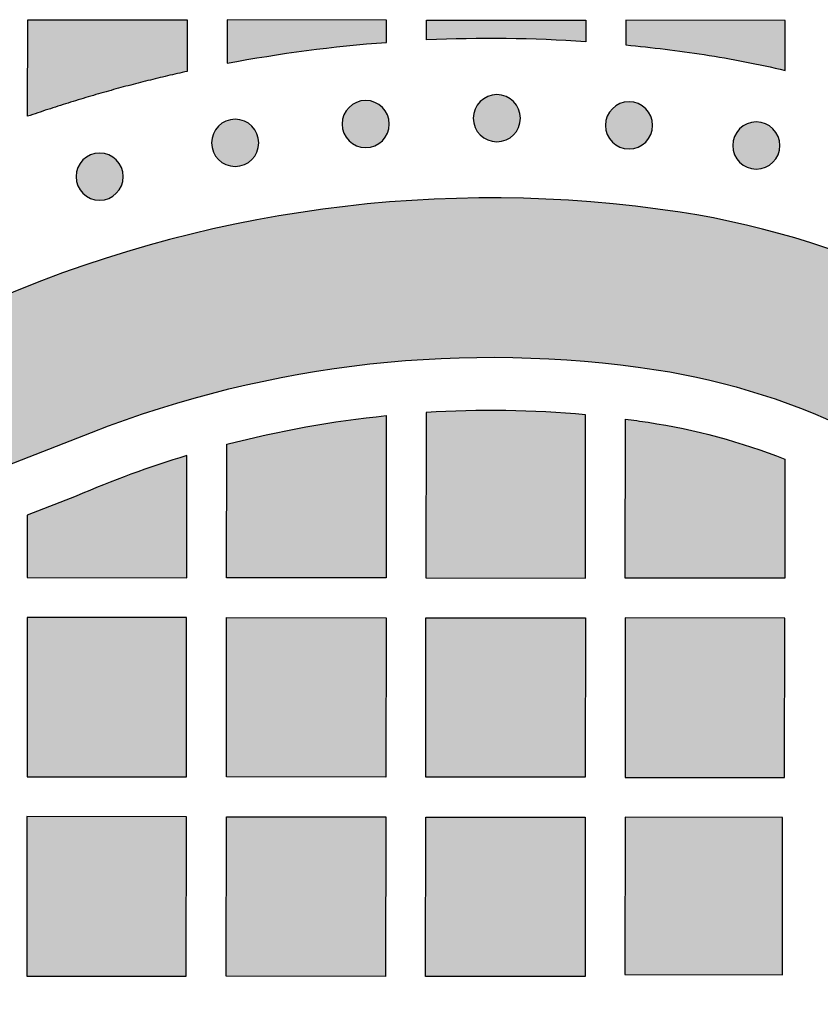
# Model space of a CAD drawing. Header units: millimetres. Extents: x -3873 to -97, y 912 to 4165.
# Tile 539 of 656: x -1579 to -1519, y 3028 to 3102. Entities that reach past the tile are written whole.
import ezdxf

# ---------------------------------------------------------------- set-up
doc = ezdxf.new("R2010")
doc.units = ezdxf.units.MM
doc.layers.add('pattern', color=7, linetype='Continuous', true_color=0x000000)

msp = doc.modelspace()

# ---------------------------------------------------------------- hatches: boundary and pattern name
at = {"layer": 'pattern'}
for points in [[(-1578.263, 3094.75), (-1578.256, 3102.022), (-1566.256, 3102.011), (-1566.26, 3098.129), (-1569.261, 3097.424), (-1572.265, 3096.626), (-1575.267, 3095.734)], [(-1563.259, 3098.742), (-1560.278, 3099.263), (-1557.281, 3099.7), (-1554.273, 3100.051), (-1551.258, 3100.316), (-1551.257, 3101.997), (-1563.256, 3102.008)], [(-1536.258, 3100.365), (-1539.255, 3100.524), (-1542.256, 3100.599), (-1545.258, 3100.589), (-1548.258, 3100.495), (-1548.256, 3101.994), (-1536.256, 3101.982)], [(-1521.26, 3098.203), (-1521.257, 3101.968), (-1533.256, 3101.979), (-1533.258, 3100.121), (-1530.302, 3099.796), (-1527.357, 3099.39), (-1525.824, 3099.14), (-1524.296, 3098.859), (-1522.775, 3098.547)], [(-1554.08, 3095.42), (-1554.051, 3095.447), (-1554.022, 3095.475), (-1553.992, 3095.501), (-1553.962, 3095.527), (-1553.93, 3095.553), (-1553.898, 3095.578), (-1553.864, 3095.603), (-1553.83, 3095.627), (-1553.795, 3095.65), (-1553.759, 3095.673), (-1553.723, 3095.695), (-1553.686, 3095.716), (-1553.648, 3095.737), (-1553.609, 3095.756), (-1553.569, 3095.775), (-1553.529, 3095.793), (-1553.488, 3095.81), (-1553.447, 3095.826), (-1553.405, 3095.841), (-1553.363, 3095.855), (-1553.32, 3095.868), (-1553.276, 3095.88), (-1553.232, 3095.891), (-1553.188, 3095.901), (-1553.143, 3095.91), (-1553.098, 3095.917), (-1553.053, 3095.924), (-1553.008, 3095.929), (-1552.962, 3095.933), (-1552.916, 3095.936), (-1552.87, 3095.938), (-1552.824, 3095.938), (-1552.778, 3095.938), (-1552.733, 3095.936), (-1552.687, 3095.933), (-1552.641, 3095.929), (-1552.596, 3095.923), (-1552.55, 3095.917), (-1552.506, 3095.909), (-1552.461, 3095.9), (-1552.417, 3095.89), (-1552.373, 3095.879), (-1552.329, 3095.867), (-1552.286, 3095.854), (-1552.244, 3095.84), (-1552.202, 3095.825), (-1552.161, 3095.809), (-1552.12, 3095.792), (-1552.08, 3095.774), (-1552.04, 3095.755), (-1552.002, 3095.735), (-1551.964, 3095.715), (-1551.926, 3095.693), (-1551.89, 3095.671), (-1551.854, 3095.649), (-1551.819, 3095.625), (-1551.785, 3095.601), (-1551.752, 3095.576), (-1551.72, 3095.551), (-1551.688, 3095.525), (-1551.657, 3095.499), (-1551.627, 3095.472), (-1551.598, 3095.445), (-1551.57, 3095.417), (-1551.543, 3095.389), (-1551.516, 3095.36), (-1551.489, 3095.33), (-1551.463, 3095.3), (-1551.437, 3095.268), (-1551.412, 3095.235), (-1551.387, 3095.202), (-1551.363, 3095.168), (-1551.34, 3095.133), (-1551.317, 3095.097), (-1551.295, 3095.061), (-1551.274, 3095.024), (-1551.253, 3094.986), (-1551.234, 3094.947), (-1551.215, 3094.907), (-1551.197, 3094.867), (-1551.18, 3094.826), (-1551.164, 3094.785), (-1551.149, 3094.743), (-1551.135, 3094.701), (-1551.122, 3094.658), (-1551.11, 3094.614), (-1551.099, 3094.57), (-1551.089, 3094.526), (-1551.08, 3094.481), (-1551.073, 3094.436), (-1551.066, 3094.391), (-1551.061, 3094.346), (-1551.057, 3094.3), (-1551.054, 3094.254), (-1551.052, 3094.208), (-1551.052, 3094.162), (-1551.052, 3094.116), (-1551.054, 3094.071), (-1551.057, 3094.025), (-1551.061, 3093.979), (-1551.067, 3093.934), (-1551.073, 3093.888), (-1551.081, 3093.843), (-1551.09, 3093.799), (-1551.1, 3093.755), (-1551.111, 3093.711), (-1551.123, 3093.667), (-1551.136, 3093.624), (-1551.15, 3093.582), (-1551.165, 3093.54), (-1551.181, 3093.499), (-1551.198, 3093.458), (-1551.216, 3093.418), (-1551.235, 3093.378), (-1551.255, 3093.34), (-1551.276, 3093.302), (-1551.297, 3093.264), (-1551.319, 3093.228), (-1551.342, 3093.192), (-1551.365, 3093.157), (-1551.389, 3093.123), (-1551.414, 3093.09), (-1551.439, 3093.058), (-1551.465, 3093.026), (-1551.491, 3092.995), (-1551.518, 3092.965), (-1551.545, 3092.936), (-1551.573, 3092.908), (-1551.601, 3092.881), (-1551.63, 3092.854), (-1551.66, 3092.827), (-1551.691, 3092.801), (-1551.722, 3092.775), (-1551.755, 3092.75), (-1551.788, 3092.725), (-1551.822, 3092.701), (-1551.857, 3092.678), (-1551.893, 3092.655), (-1551.929, 3092.633), (-1551.967, 3092.612), (-1552.005, 3092.591), (-1552.043, 3092.572), (-1552.083, 3092.553), (-1552.123, 3092.535), (-1552.164, 3092.518), (-1552.205, 3092.502), (-1552.247, 3092.487), (-1552.289, 3092.473), (-1552.332, 3092.46), (-1552.376, 3092.448), (-1552.42, 3092.437), (-1552.464, 3092.427), (-1552.509, 3092.418), (-1552.554, 3092.411), (-1552.599, 3092.404), (-1552.645, 3092.399), (-1552.69, 3092.395), (-1552.736, 3092.392), (-1552.782, 3092.39), (-1552.828, 3092.39), (-1552.874, 3092.39), (-1552.92, 3092.392), (-1552.965, 3092.395), (-1553.011, 3092.399), (-1553.056, 3092.405), (-1553.102, 3092.411), (-1553.147, 3092.419), (-1553.191, 3092.428), (-1553.236, 3092.438), (-1553.279, 3092.449), (-1553.323, 3092.461), (-1553.366, 3092.474), (-1553.408, 3092.488), (-1553.45, 3092.503), (-1553.492, 3092.519), (-1553.532, 3092.536), (-1553.572, 3092.554), (-1553.612, 3092.573), (-1553.651, 3092.593), (-1553.689, 3092.613), (-1553.726, 3092.635), (-1553.762, 3092.657), (-1553.798, 3092.68), (-1553.833, 3092.703), (-1553.867, 3092.727), (-1553.9, 3092.752), (-1553.933, 3092.777), (-1553.964, 3092.803), (-1553.995, 3092.829), (-1554.025, 3092.856), (-1554.054, 3092.883), (-1554.082, 3092.911), (-1554.109, 3092.939), (-1554.137, 3092.968), (-1554.163, 3092.998), (-1554.189, 3093.029), (-1554.215, 3093.06), (-1554.24, 3093.093), (-1554.265, 3093.126), (-1554.289, 3093.16), (-1554.312, 3093.195), (-1554.335, 3093.231), (-1554.357, 3093.267), (-1554.378, 3093.305), (-1554.399, 3093.343), (-1554.418, 3093.381), (-1554.437, 3093.421), (-1554.455, 3093.461), (-1554.472, 3093.502), (-1554.488, 3093.543), (-1554.503, 3093.585), (-1554.517, 3093.627), (-1554.53, 3093.67), (-1554.542, 3093.714), (-1554.553, 3093.758), (-1554.563, 3093.802), (-1554.572, 3093.847), (-1554.579, 3093.892), (-1554.586, 3093.937), (-1554.591, 3093.982), (-1554.595, 3094.028), (-1554.598, 3094.074), (-1554.6, 3094.12), (-1554.6, 3094.166), (-1554.6, 3094.212), (-1554.598, 3094.258), (-1554.595, 3094.303), (-1554.591, 3094.349), (-1554.585, 3094.394), (-1554.579, 3094.44), (-1554.571, 3094.485), (-1554.562, 3094.529), (-1554.552, 3094.574), (-1554.541, 3094.617), (-1554.529, 3094.661), (-1554.516, 3094.704), (-1554.502, 3094.746), (-1554.487, 3094.788), (-1554.471, 3094.83), (-1554.454, 3094.87), (-1554.436, 3094.91), (-1554.417, 3094.95), (-1554.397, 3094.989), (-1554.377, 3095.027), (-1554.355, 3095.064), (-1554.333, 3095.1), (-1554.311, 3095.136), (-1554.287, 3095.171), (-1554.263, 3095.205), (-1554.238, 3095.238), (-1554.213, 3095.271), (-1554.187, 3095.302), (-1554.161, 3095.333), (-1554.134, 3095.363), (-1554.107, 3095.392)], [(-1544.21, 3095.86), (-1544.182, 3095.888), (-1544.153, 3095.915), (-1544.123, 3095.941), (-1544.092, 3095.968), (-1544.061, 3095.993), (-1544.028, 3096.018), (-1543.995, 3096.043), (-1543.961, 3096.067), (-1543.926, 3096.09), (-1543.89, 3096.113), (-1543.854, 3096.135), (-1543.816, 3096.156), (-1543.778, 3096.177), (-1543.739, 3096.197), (-1543.7, 3096.215), (-1543.66, 3096.233), (-1543.619, 3096.25), (-1543.578, 3096.266), (-1543.536, 3096.281), (-1543.493, 3096.295), (-1543.45, 3096.308), (-1543.407, 3096.32), (-1543.363, 3096.331), (-1543.319, 3096.341), (-1543.274, 3096.35), (-1543.229, 3096.357), (-1543.184, 3096.364), (-1543.138, 3096.369), (-1543.093, 3096.373), (-1543.047, 3096.376), (-1543.001, 3096.378), (-1542.955, 3096.378), (-1542.909, 3096.378), (-1542.863, 3096.376), (-1542.817, 3096.373), (-1542.772, 3096.369), (-1542.726, 3096.363), (-1542.681, 3096.357), (-1542.636, 3096.349), (-1542.592, 3096.34), (-1542.547, 3096.331), (-1542.503, 3096.32), (-1542.46, 3096.307), (-1542.417, 3096.294), (-1542.374, 3096.28), (-1542.333, 3096.265), (-1542.291, 3096.249), (-1542.251, 3096.232), (-1542.21, 3096.214), (-1542.171, 3096.195), (-1542.132, 3096.175), (-1542.094, 3096.155), (-1542.057, 3096.133), (-1542.021, 3096.111), (-1541.985, 3096.089), (-1541.95, 3096.065), (-1541.916, 3096.041), (-1541.883, 3096.016), (-1541.85, 3095.991), (-1541.819, 3095.965), (-1541.788, 3095.939), (-1541.758, 3095.912), (-1541.729, 3095.885), (-1541.701, 3095.858), (-1541.673, 3095.829), (-1541.646, 3095.8), (-1541.62, 3095.77), (-1541.593, 3095.74), (-1541.568, 3095.708), (-1541.542, 3095.676), (-1541.518, 3095.642), (-1541.494, 3095.608), (-1541.47, 3095.573), (-1541.448, 3095.537), (-1541.426, 3095.501), (-1541.405, 3095.464), (-1541.384, 3095.426), (-1541.364, 3095.387), (-1541.346, 3095.347), (-1541.328, 3095.307), (-1541.311, 3095.267), (-1541.295, 3095.225), (-1541.28, 3095.183), (-1541.266, 3095.141), (-1541.253, 3095.098), (-1541.241, 3095.054), (-1541.23, 3095.01), (-1541.22, 3094.966), (-1541.211, 3094.921), (-1541.203, 3094.876), (-1541.197, 3094.831), (-1541.192, 3094.786), (-1541.188, 3094.74), (-1541.185, 3094.694), (-1541.183, 3094.648), (-1541.182, 3094.602), (-1541.183, 3094.557), (-1541.185, 3094.511), (-1541.188, 3094.465), (-1541.192, 3094.419), (-1541.197, 3094.374), (-1541.204, 3094.329), (-1541.212, 3094.284), (-1541.22, 3094.239), (-1541.23, 3094.195), (-1541.241, 3094.151), (-1541.253, 3094.107), (-1541.267, 3094.064), (-1541.281, 3094.022), (-1541.296, 3093.98), (-1541.312, 3093.939), (-1541.329, 3093.898), (-1541.347, 3093.858), (-1541.366, 3093.818), (-1541.386, 3093.78), (-1541.406, 3093.742), (-1541.427, 3093.704), (-1541.45, 3093.668), (-1541.472, 3093.632), (-1541.496, 3093.597), (-1541.52, 3093.563), (-1541.545, 3093.53), (-1541.57, 3093.498), (-1541.596, 3093.466), (-1541.622, 3093.435), (-1541.649, 3093.405), (-1541.676, 3093.377), (-1541.703, 3093.348), (-1541.732, 3093.321), (-1541.761, 3093.294), (-1541.79, 3093.267), (-1541.821, 3093.241), (-1541.853, 3093.215), (-1541.885, 3093.19), (-1541.919, 3093.165), (-1541.953, 3093.141), (-1541.988, 3093.118), (-1542.023, 3093.095), (-1542.06, 3093.073), (-1542.097, 3093.052), (-1542.135, 3093.032), (-1542.174, 3093.012), (-1542.214, 3092.993), (-1542.254, 3092.975), (-1542.294, 3092.958), (-1542.336, 3092.942), (-1542.378, 3092.927), (-1542.42, 3092.913), (-1542.463, 3092.9), (-1542.507, 3092.888), (-1542.551, 3092.877), (-1542.595, 3092.867), (-1542.64, 3092.858), (-1542.684, 3092.851), (-1542.73, 3092.844), (-1542.775, 3092.839), (-1542.821, 3092.835), (-1542.867, 3092.832), (-1542.913, 3092.83), (-1542.958, 3092.83), (-1543.004, 3092.831), (-1543.05, 3092.832), (-1543.096, 3092.835), (-1543.142, 3092.84), (-1543.187, 3092.845), (-1543.232, 3092.851), (-1543.277, 3092.859), (-1543.322, 3092.868), (-1543.366, 3092.878), (-1543.41, 3092.889), (-1543.454, 3092.901), (-1543.497, 3092.914), (-1543.539, 3092.928), (-1543.581, 3092.943), (-1543.622, 3092.959), (-1543.663, 3092.977), (-1543.703, 3092.994), (-1543.743, 3093.013), (-1543.781, 3093.033), (-1543.819, 3093.054), (-1543.856, 3093.075), (-1543.893, 3093.097), (-1543.929, 3093.12), (-1543.964, 3093.143), (-1543.998, 3093.167), (-1544.031, 3093.192), (-1544.063, 3093.217), (-1544.095, 3093.243), (-1544.126, 3093.269), (-1544.155, 3093.296), (-1544.184, 3093.323), (-1544.213, 3093.351), (-1544.24, 3093.379), (-1544.267, 3093.408), (-1544.294, 3093.438), (-1544.32, 3093.469), (-1544.346, 3093.5), (-1544.371, 3093.533), (-1544.396, 3093.566), (-1544.42, 3093.6), (-1544.443, 3093.635), (-1544.466, 3093.671), (-1544.488, 3093.707), (-1544.509, 3093.745), (-1544.529, 3093.783), (-1544.549, 3093.821), (-1544.568, 3093.861), (-1544.586, 3093.901), (-1544.603, 3093.942), (-1544.619, 3093.983), (-1544.634, 3094.025), (-1544.648, 3094.068), (-1544.661, 3094.111), (-1544.673, 3094.154), (-1544.684, 3094.198), (-1544.694, 3094.242), (-1544.702, 3094.287), (-1544.71, 3094.332), (-1544.716, 3094.377), (-1544.722, 3094.423), (-1544.726, 3094.468), (-1544.729, 3094.514), (-1544.731, 3094.56), (-1544.731, 3094.606), (-1544.73, 3094.652), (-1544.729, 3094.698), (-1544.726, 3094.743), (-1544.721, 3094.789), (-1544.716, 3094.835), (-1544.71, 3094.88), (-1544.702, 3094.925), (-1544.693, 3094.969), (-1544.683, 3095.014), (-1544.672, 3095.058), (-1544.66, 3095.101), (-1544.647, 3095.144), (-1544.633, 3095.186), (-1544.618, 3095.228), (-1544.602, 3095.27), (-1544.584, 3095.31), (-1544.566, 3095.351), (-1544.548, 3095.39), (-1544.528, 3095.429), (-1544.507, 3095.467), (-1544.486, 3095.504), (-1544.464, 3095.54), (-1544.441, 3095.576), (-1544.418, 3095.611), (-1544.394, 3095.645), (-1544.369, 3095.678), (-1544.344, 3095.711), (-1544.318, 3095.742), (-1544.292, 3095.773), (-1544.265, 3095.803), (-1544.238, 3095.832)], [(-1534.266, 3095.322), (-1534.238, 3095.35), (-1534.209, 3095.377), (-1534.179, 3095.404), (-1534.148, 3095.43), (-1534.116, 3095.456), (-1534.084, 3095.481), (-1534.051, 3095.505), (-1534.016, 3095.529), (-1533.982, 3095.553), (-1533.946, 3095.575), (-1533.909, 3095.597), (-1533.872, 3095.619), (-1533.834, 3095.639), (-1533.795, 3095.659), (-1533.756, 3095.678), (-1533.716, 3095.695), (-1533.675, 3095.712), (-1533.634, 3095.729), (-1533.592, 3095.744), (-1533.549, 3095.758), (-1533.506, 3095.771), (-1533.463, 3095.783), (-1533.419, 3095.794), (-1533.374, 3095.803), (-1533.33, 3095.812), (-1533.285, 3095.82), (-1533.24, 3095.826), (-1533.194, 3095.831), (-1533.148, 3095.836), (-1533.103, 3095.838), (-1533.057, 3095.84), (-1533.011, 3095.841), (-1532.965, 3095.84), (-1532.919, 3095.838), (-1532.873, 3095.835), (-1532.828, 3095.831), (-1532.782, 3095.826), (-1532.737, 3095.819), (-1532.692, 3095.812), (-1532.647, 3095.803), (-1532.603, 3095.793), (-1532.559, 3095.782), (-1532.516, 3095.77), (-1532.473, 3095.757), (-1532.43, 3095.742), (-1532.388, 3095.727), (-1532.347, 3095.711), (-1532.306, 3095.694), (-1532.266, 3095.676), (-1532.227, 3095.657), (-1532.188, 3095.638), (-1532.15, 3095.617), (-1532.113, 3095.596), (-1532.076, 3095.574), (-1532.041, 3095.551), (-1532.006, 3095.527), (-1531.972, 3095.503), (-1531.938, 3095.479), (-1531.906, 3095.453), (-1531.874, 3095.428), (-1531.844, 3095.401), (-1531.814, 3095.375), (-1531.785, 3095.347), (-1531.757, 3095.32), (-1531.729, 3095.292), (-1531.702, 3095.263), (-1531.675, 3095.233), (-1531.649, 3095.202), (-1531.623, 3095.17), (-1531.598, 3095.138), (-1531.574, 3095.105), (-1531.55, 3095.07), (-1531.526, 3095.035), (-1531.503, 3095), (-1531.481, 3094.963), (-1531.46, 3094.926), (-1531.44, 3094.888), (-1531.42, 3094.849), (-1531.401, 3094.81), (-1531.383, 3094.77), (-1531.366, 3094.729), (-1531.35, 3094.687), (-1531.335, 3094.646), (-1531.321, 3094.603), (-1531.308, 3094.56), (-1531.296, 3094.517), (-1531.285, 3094.473), (-1531.275, 3094.428), (-1531.267, 3094.384), (-1531.259, 3094.339), (-1531.253, 3094.293), (-1531.247, 3094.248), (-1531.243, 3094.202), (-1531.24, 3094.157), (-1531.239, 3094.111), (-1531.238, 3094.065), (-1531.239, 3094.019), (-1531.241, 3093.973), (-1531.244, 3093.927), (-1531.248, 3093.882), (-1531.253, 3093.836), (-1531.26, 3093.791), (-1531.267, 3093.746), (-1531.276, 3093.701), (-1531.286, 3093.657), (-1531.297, 3093.613), (-1531.309, 3093.57), (-1531.322, 3093.527), (-1531.336, 3093.484), (-1531.352, 3093.442), (-1531.368, 3093.401), (-1531.385, 3093.36), (-1531.403, 3093.32), (-1531.422, 3093.281), (-1531.441, 3093.242), (-1531.462, 3093.204), (-1531.483, 3093.167), (-1531.505, 3093.13), (-1531.528, 3093.095), (-1531.551, 3093.06), (-1531.576, 3093.026), (-1531.6, 3092.992), (-1531.625, 3092.96), (-1531.651, 3092.928), (-1531.678, 3092.898), (-1531.704, 3092.868), (-1531.731, 3092.839), (-1531.759, 3092.811), (-1531.787, 3092.783), (-1531.816, 3092.756), (-1531.846, 3092.729), (-1531.877, 3092.703), (-1531.909, 3092.677), (-1531.941, 3092.652), (-1531.974, 3092.628), (-1532.008, 3092.604), (-1532.043, 3092.58), (-1532.079, 3092.557), (-1532.116, 3092.535), (-1532.153, 3092.514), (-1532.191, 3092.494), (-1532.23, 3092.474), (-1532.269, 3092.455), (-1532.309, 3092.437), (-1532.35, 3092.42), (-1532.391, 3092.404), (-1532.433, 3092.389), (-1532.476, 3092.375), (-1532.519, 3092.362), (-1532.562, 3092.35), (-1532.606, 3092.339), (-1532.651, 3092.329), (-1532.695, 3092.321), (-1532.74, 3092.313), (-1532.785, 3092.307), (-1532.831, 3092.301), (-1532.877, 3092.297), (-1532.922, 3092.294), (-1532.968, 3092.293), (-1533.014, 3092.292), (-1533.06, 3092.293), (-1533.106, 3092.295), (-1533.152, 3092.298), (-1533.197, 3092.302), (-1533.243, 3092.307), (-1533.288, 3092.314), (-1533.333, 3092.321), (-1533.378, 3092.33), (-1533.422, 3092.34), (-1533.466, 3092.351), (-1533.509, 3092.363), (-1533.552, 3092.376), (-1533.595, 3092.39), (-1533.637, 3092.406), (-1533.678, 3092.422), (-1533.719, 3092.439), (-1533.759, 3092.457), (-1533.798, 3092.476), (-1533.837, 3092.495), (-1533.875, 3092.516), (-1533.912, 3092.537), (-1533.949, 3092.559), (-1533.984, 3092.582), (-1534.019, 3092.605), (-1534.053, 3092.63), (-1534.087, 3092.654), (-1534.119, 3092.679), (-1534.151, 3092.705), (-1534.181, 3092.732), (-1534.211, 3092.758), (-1534.24, 3092.785), (-1534.268, 3092.813), (-1534.296, 3092.841), (-1534.323, 3092.87), (-1534.35, 3092.9), (-1534.376, 3092.931), (-1534.402, 3092.963), (-1534.427, 3092.995), (-1534.451, 3093.028), (-1534.475, 3093.062), (-1534.499, 3093.097), (-1534.521, 3093.133), (-1534.543, 3093.17), (-1534.565, 3093.207), (-1534.585, 3093.245), (-1534.605, 3093.284), (-1534.624, 3093.323), (-1534.641, 3093.363), (-1534.658, 3093.404), (-1534.675, 3093.445), (-1534.69, 3093.487), (-1534.704, 3093.53), (-1534.717, 3093.573), (-1534.729, 3093.616), (-1534.74, 3093.66), (-1534.749, 3093.705), (-1534.758, 3093.749), (-1534.766, 3093.794), (-1534.772, 3093.839), (-1534.777, 3093.885), (-1534.782, 3093.931), (-1534.784, 3093.976), (-1534.786, 3094.022), (-1534.787, 3094.068), (-1534.786, 3094.114), (-1534.784, 3094.16), (-1534.781, 3094.206), (-1534.777, 3094.251), (-1534.772, 3094.297), (-1534.765, 3094.342), (-1534.758, 3094.387), (-1534.749, 3094.432), (-1534.739, 3094.476), (-1534.728, 3094.52), (-1534.716, 3094.563), (-1534.703, 3094.606), (-1534.688, 3094.649), (-1534.673, 3094.691), (-1534.657, 3094.732), (-1534.64, 3094.773), (-1534.622, 3094.813), (-1534.603, 3094.852), (-1534.584, 3094.891), (-1534.563, 3094.929), (-1534.542, 3094.966), (-1534.52, 3095.003), (-1534.497, 3095.038), (-1534.473, 3095.073), (-1534.449, 3095.107), (-1534.425, 3095.141), (-1534.399, 3095.173), (-1534.374, 3095.205), (-1534.347, 3095.235), (-1534.321, 3095.265), (-1534.293, 3095.294)], [(-1563.902, 3094.006), (-1563.874, 3094.033), (-1563.845, 3094.06), (-1563.815, 3094.087), (-1563.784, 3094.113), (-1563.753, 3094.139), (-1563.72, 3094.164), (-1563.687, 3094.189), (-1563.653, 3094.213), (-1563.618, 3094.236), (-1563.582, 3094.259), (-1563.546, 3094.281), (-1563.508, 3094.302), (-1563.47, 3094.323), (-1563.431, 3094.342), (-1563.392, 3094.361), (-1563.352, 3094.379), (-1563.311, 3094.396), (-1563.27, 3094.412), (-1563.228, 3094.427), (-1563.185, 3094.441), (-1563.142, 3094.454), (-1563.099, 3094.466), (-1563.055, 3094.477), (-1563.011, 3094.487), (-1562.966, 3094.496), (-1562.921, 3094.503), (-1562.876, 3094.51), (-1562.83, 3094.515), (-1562.785, 3094.519), (-1562.739, 3094.522), (-1562.693, 3094.524), (-1562.647, 3094.524), (-1562.601, 3094.524), (-1562.555, 3094.522), (-1562.509, 3094.519), (-1562.464, 3094.515), (-1562.418, 3094.509), (-1562.373, 3094.503), (-1562.328, 3094.495), (-1562.284, 3094.486), (-1562.239, 3094.476), (-1562.195, 3094.465), (-1562.152, 3094.453), (-1562.109, 3094.44), (-1562.066, 3094.426), (-1562.025, 3094.411), (-1561.983, 3094.395), (-1561.942, 3094.378), (-1561.902, 3094.36), (-1561.863, 3094.341), (-1561.824, 3094.321), (-1561.786, 3094.301), (-1561.749, 3094.279), (-1561.713, 3094.257), (-1561.677, 3094.234), (-1561.642, 3094.211), (-1561.608, 3094.187), (-1561.575, 3094.162), (-1561.542, 3094.137), (-1561.511, 3094.111), (-1561.48, 3094.085), (-1561.45, 3094.058), (-1561.421, 3094.031), (-1561.393, 3094.003), (-1561.365, 3093.975), (-1561.338, 3093.946), (-1561.312, 3093.916), (-1561.285, 3093.885), (-1561.26, 3093.854), (-1561.234, 3093.821), (-1561.21, 3093.788), (-1561.186, 3093.754), (-1561.162, 3093.719), (-1561.14, 3093.683), (-1561.118, 3093.647), (-1561.097, 3093.609), (-1561.076, 3093.571), (-1561.056, 3093.533), (-1561.038, 3093.493), (-1561.02, 3093.453), (-1561.003, 3093.412), (-1560.987, 3093.371), (-1560.972, 3093.329), (-1560.958, 3093.287), (-1560.944, 3093.244), (-1560.932, 3093.2), (-1560.922, 3093.156), (-1560.912, 3093.112), (-1560.903, 3093.067), (-1560.895, 3093.022), (-1560.889, 3092.977), (-1560.884, 3092.932), (-1560.88, 3092.886), (-1560.877, 3092.84), (-1560.875, 3092.794), (-1560.874, 3092.748), (-1560.875, 3092.702), (-1560.877, 3092.656), (-1560.88, 3092.611), (-1560.884, 3092.565), (-1560.889, 3092.52), (-1560.896, 3092.474), (-1560.904, 3092.429), (-1560.912, 3092.385), (-1560.922, 3092.34), (-1560.933, 3092.297), (-1560.945, 3092.253), (-1560.959, 3092.21), (-1560.973, 3092.168), (-1560.988, 3092.126), (-1561.004, 3092.084), (-1561.021, 3092.044), (-1561.039, 3092.004), (-1561.058, 3091.964), (-1561.078, 3091.925), (-1561.098, 3091.888), (-1561.119, 3091.85), (-1561.142, 3091.814), (-1561.164, 3091.778), (-1561.188, 3091.743), (-1561.212, 3091.709), (-1561.237, 3091.676), (-1561.262, 3091.643), (-1561.288, 3091.612), (-1561.314, 3091.581), (-1561.341, 3091.551), (-1561.368, 3091.522), (-1561.395, 3091.494), (-1561.423, 3091.467), (-1561.453, 3091.44), (-1561.482, 3091.413), (-1561.513, 3091.387), (-1561.545, 3091.361), (-1561.577, 3091.336), (-1561.611, 3091.311), (-1561.645, 3091.287), (-1561.68, 3091.264), (-1561.715, 3091.241), (-1561.752, 3091.219), (-1561.789, 3091.198), (-1561.827, 3091.177), (-1561.866, 3091.158), (-1561.905, 3091.139), (-1561.946, 3091.121), (-1561.986, 3091.104), (-1562.028, 3091.088), (-1562.07, 3091.073), (-1562.112, 3091.059), (-1562.155, 3091.046), (-1562.199, 3091.034), (-1562.243, 3091.023), (-1562.287, 3091.013), (-1562.331, 3091.004), (-1562.376, 3090.997), (-1562.422, 3090.99), (-1562.467, 3090.985), (-1562.513, 3090.981), (-1562.559, 3090.978), (-1562.605, 3090.976), (-1562.65, 3090.976), (-1562.696, 3090.976), (-1562.742, 3090.978), (-1562.788, 3090.981), (-1562.834, 3090.985), (-1562.879, 3090.991), (-1562.924, 3090.997), (-1562.969, 3091.005), (-1563.014, 3091.014), (-1563.058, 3091.024), (-1563.102, 3091.035), (-1563.146, 3091.047), (-1563.189, 3091.06), (-1563.231, 3091.074), (-1563.273, 3091.089), (-1563.314, 3091.105), (-1563.355, 3091.122), (-1563.395, 3091.14), (-1563.434, 3091.159), (-1563.473, 3091.179), (-1563.511, 3091.199), (-1563.548, 3091.221), (-1563.585, 3091.243), (-1563.621, 3091.266), (-1563.656, 3091.289), (-1563.69, 3091.313), (-1563.723, 3091.338), (-1563.755, 3091.363), (-1563.787, 3091.389), (-1563.818, 3091.415), (-1563.847, 3091.442), (-1563.876, 3091.469), (-1563.905, 3091.497), (-1563.932, 3091.525), (-1563.959, 3091.554), (-1563.986, 3091.584), (-1564.012, 3091.614), (-1564.038, 3091.646), (-1564.063, 3091.679), (-1564.088, 3091.712), (-1564.112, 3091.746), (-1564.135, 3091.781), (-1564.158, 3091.817), (-1564.18, 3091.853), (-1564.201, 3091.89), (-1564.221, 3091.928), (-1564.241, 3091.967), (-1564.26, 3092.007), (-1564.278, 3092.047), (-1564.295, 3092.088), (-1564.311, 3092.129), (-1564.326, 3092.171), (-1564.34, 3092.213), (-1564.353, 3092.256), (-1564.365, 3092.3), (-1564.376, 3092.344), (-1564.386, 3092.388), (-1564.394, 3092.433), (-1564.402, 3092.478), (-1564.408, 3092.523), (-1564.414, 3092.568), (-1564.418, 3092.614), (-1564.421, 3092.66), (-1564.422, 3092.706), (-1564.423, 3092.752), (-1564.422, 3092.798), (-1564.421, 3092.843), (-1564.418, 3092.889), (-1564.413, 3092.935), (-1564.408, 3092.98), (-1564.402, 3093.026), (-1564.394, 3093.071), (-1564.385, 3093.115), (-1564.375, 3093.159), (-1564.364, 3093.203), (-1564.352, 3093.247), (-1564.339, 3093.29), (-1564.325, 3093.332), (-1564.31, 3093.374), (-1564.293, 3093.416), (-1564.276, 3093.456), (-1564.258, 3093.496), (-1564.24, 3093.536), (-1564.22, 3093.574), (-1564.199, 3093.612), (-1564.178, 3093.65), (-1564.156, 3093.686), (-1564.133, 3093.722), (-1564.11, 3093.757), (-1564.086, 3093.791), (-1564.061, 3093.824), (-1564.036, 3093.856), (-1564.01, 3093.888), (-1563.984, 3093.919), (-1563.957, 3093.949), (-1563.93, 3093.978)], [(-1524.687, 3093.803), (-1524.659, 3093.831), (-1524.63, 3093.858), (-1524.6, 3093.885), (-1524.569, 3093.911), (-1524.538, 3093.937), (-1524.505, 3093.962), (-1524.472, 3093.987), (-1524.438, 3094.011), (-1524.403, 3094.034), (-1524.367, 3094.057), (-1524.331, 3094.079), (-1524.293, 3094.1), (-1524.255, 3094.12), (-1524.217, 3094.14), (-1524.177, 3094.159), (-1524.137, 3094.177), (-1524.096, 3094.194), (-1524.055, 3094.21), (-1524.013, 3094.225), (-1523.97, 3094.239), (-1523.927, 3094.252), (-1523.884, 3094.264), (-1523.84, 3094.275), (-1523.796, 3094.285), (-1523.751, 3094.293), (-1523.706, 3094.301), (-1523.661, 3094.307), (-1523.615, 3094.313), (-1523.57, 3094.317), (-1523.524, 3094.32), (-1523.478, 3094.321), (-1523.432, 3094.322), (-1523.386, 3094.321), (-1523.34, 3094.319), (-1523.295, 3094.316), (-1523.249, 3094.312), (-1523.203, 3094.307), (-1523.158, 3094.3), (-1523.113, 3094.293), (-1523.069, 3094.284), (-1523.024, 3094.274), (-1522.98, 3094.263), (-1522.937, 3094.251), (-1522.894, 3094.238), (-1522.851, 3094.224), (-1522.81, 3094.209), (-1522.768, 3094.192), (-1522.728, 3094.175), (-1522.687, 3094.157), (-1522.648, 3094.138), (-1522.609, 3094.119), (-1522.571, 3094.098), (-1522.534, 3094.077), (-1522.498, 3094.055), (-1522.462, 3094.032), (-1522.427, 3094.009), (-1522.393, 3093.985), (-1522.36, 3093.96), (-1522.327, 3093.935), (-1522.296, 3093.909), (-1522.265, 3093.883), (-1522.235, 3093.856), (-1522.206, 3093.829), (-1522.178, 3093.801), (-1522.15, 3093.773), (-1522.123, 3093.744), (-1522.097, 3093.714), (-1522.07, 3093.683), (-1522.045, 3093.652), (-1522.02, 3093.619), (-1521.995, 3093.586), (-1521.971, 3093.552), (-1521.947, 3093.517), (-1521.925, 3093.481), (-1521.903, 3093.444), (-1521.882, 3093.407), (-1521.861, 3093.369), (-1521.841, 3093.33), (-1521.823, 3093.291), (-1521.805, 3093.251), (-1521.788, 3093.21), (-1521.772, 3093.169), (-1521.757, 3093.127), (-1521.743, 3093.084), (-1521.73, 3093.041), (-1521.718, 3092.998), (-1521.707, 3092.954), (-1521.697, 3092.91), (-1521.688, 3092.865), (-1521.681, 3092.82), (-1521.674, 3092.775), (-1521.669, 3092.729), (-1521.665, 3092.684), (-1521.662, 3092.638), (-1521.66, 3092.592), (-1521.659, 3092.546), (-1521.66, 3092.5), (-1521.662, 3092.454), (-1521.665, 3092.408), (-1521.669, 3092.363), (-1521.675, 3092.317), (-1521.681, 3092.272), (-1521.689, 3092.227), (-1521.697, 3092.182), (-1521.707, 3092.138), (-1521.718, 3092.094), (-1521.73, 3092.051), (-1521.744, 3092.008), (-1521.758, 3091.965), (-1521.773, 3091.923), (-1521.789, 3091.882), (-1521.806, 3091.841), (-1521.824, 3091.801), (-1521.843, 3091.762), (-1521.863, 3091.723), (-1521.883, 3091.685), (-1521.905, 3091.648), (-1521.927, 3091.611), (-1521.949, 3091.576), (-1521.973, 3091.541), (-1521.997, 3091.507), (-1522.022, 3091.474), (-1522.047, 3091.441), (-1522.073, 3091.41), (-1522.099, 3091.379), (-1522.126, 3091.349), (-1522.153, 3091.32), (-1522.18, 3091.292), (-1522.209, 3091.264), (-1522.238, 3091.237), (-1522.268, 3091.211), (-1522.298, 3091.184), (-1522.33, 3091.159), (-1522.362, 3091.133), (-1522.396, 3091.109), (-1522.43, 3091.085), (-1522.465, 3091.061), (-1522.5, 3091.039), (-1522.537, 3091.017), (-1522.574, 3090.995), (-1522.612, 3090.975), (-1522.651, 3090.955), (-1522.691, 3090.937), (-1522.731, 3090.919), (-1522.771, 3090.902), (-1522.813, 3090.886), (-1522.855, 3090.871), (-1522.897, 3090.856), (-1522.94, 3090.843), (-1522.984, 3090.831), (-1523.028, 3090.82), (-1523.072, 3090.811), (-1523.117, 3090.802), (-1523.162, 3090.794), (-1523.207, 3090.788), (-1523.252, 3090.783), (-1523.298, 3090.779), (-1523.344, 3090.776), (-1523.39, 3090.774), (-1523.435, 3090.773), (-1523.481, 3090.774), (-1523.527, 3090.776), (-1523.573, 3090.779), (-1523.619, 3090.783), (-1523.664, 3090.788), (-1523.709, 3090.795), (-1523.754, 3090.803), (-1523.799, 3090.811), (-1523.843, 3090.821), (-1523.887, 3090.832), (-1523.931, 3090.844), (-1523.974, 3090.857), (-1524.016, 3090.872), (-1524.058, 3090.887), (-1524.099, 3090.903), (-1524.14, 3090.92), (-1524.18, 3090.938), (-1524.22, 3090.957), (-1524.258, 3090.977), (-1524.296, 3090.997), (-1524.333, 3091.018), (-1524.37, 3091.04), (-1524.406, 3091.063), (-1524.441, 3091.087), (-1524.475, 3091.111), (-1524.508, 3091.135), (-1524.54, 3091.161), (-1524.572, 3091.186), (-1524.603, 3091.213), (-1524.632, 3091.239), (-1524.661, 3091.267), (-1524.69, 3091.294), (-1524.717, 3091.322), (-1524.744, 3091.351), (-1524.771, 3091.381), (-1524.797, 3091.412), (-1524.823, 3091.444), (-1524.848, 3091.476), (-1524.873, 3091.51), (-1524.897, 3091.544), (-1524.92, 3091.579), (-1524.943, 3091.614), (-1524.965, 3091.651), (-1524.986, 3091.688), (-1525.006, 3091.726), (-1525.026, 3091.765), (-1525.045, 3091.804), (-1525.063, 3091.844), (-1525.08, 3091.885), (-1525.096, 3091.927), (-1525.111, 3091.969), (-1525.125, 3092.011), (-1525.138, 3092.054), (-1525.15, 3092.098), (-1525.161, 3092.141), (-1525.171, 3092.186), (-1525.179, 3092.23), (-1525.187, 3092.275), (-1525.194, 3092.321), (-1525.199, 3092.366), (-1525.203, 3092.412), (-1525.206, 3092.458), (-1525.208, 3092.503), (-1525.208, 3092.549), (-1525.207, 3092.595), (-1525.206, 3092.641), (-1525.203, 3092.687), (-1525.198, 3092.733), (-1525.193, 3092.778), (-1525.187, 3092.823), (-1525.179, 3092.868), (-1525.17, 3092.913), (-1525.16, 3092.957), (-1525.149, 3093.001), (-1525.137, 3093.044), (-1525.124, 3093.087), (-1525.11, 3093.13), (-1525.095, 3093.172), (-1525.079, 3093.213), (-1525.061, 3093.254), (-1525.043, 3093.294), (-1525.025, 3093.333), (-1525.005, 3093.372), (-1524.984, 3093.41), (-1524.963, 3093.447), (-1524.941, 3093.484), (-1524.918, 3093.52), (-1524.895, 3093.554), (-1524.871, 3093.589), (-1524.846, 3093.622), (-1524.821, 3093.654), (-1524.795, 3093.686), (-1524.769, 3093.716), (-1524.742, 3093.746), (-1524.715, 3093.775)], [(-1574.098, 3091.462), (-1574.07, 3091.489), (-1574.041, 3091.516), (-1574.011, 3091.543), (-1573.98, 3091.569), (-1573.948, 3091.595), (-1573.916, 3091.62), (-1573.883, 3091.645), (-1573.849, 3091.669), (-1573.814, 3091.692), (-1573.778, 3091.715), (-1573.741, 3091.737), (-1573.704, 3091.758), (-1573.666, 3091.779), (-1573.627, 3091.798), (-1573.588, 3091.817), (-1573.548, 3091.835), (-1573.507, 3091.852), (-1573.466, 3091.868), (-1573.424, 3091.883), (-1573.381, 3091.897), (-1573.338, 3091.91), (-1573.295, 3091.922), (-1573.251, 3091.933), (-1573.206, 3091.943), (-1573.162, 3091.952), (-1573.117, 3091.959), (-1573.072, 3091.966), (-1573.026, 3091.971), (-1572.98, 3091.975), (-1572.935, 3091.978), (-1572.889, 3091.98), (-1572.843, 3091.98), (-1572.797, 3091.98), (-1572.751, 3091.978), (-1572.705, 3091.975), (-1572.66, 3091.971), (-1572.614, 3091.965), (-1572.569, 3091.959), (-1572.524, 3091.951), (-1572.479, 3091.942), (-1572.435, 3091.932), (-1572.391, 3091.921), (-1572.348, 3091.909), (-1572.305, 3091.896), (-1572.262, 3091.882), (-1572.22, 3091.867), (-1572.179, 3091.851), (-1572.138, 3091.834), (-1572.098, 3091.816), (-1572.059, 3091.797), (-1572.02, 3091.777), (-1571.982, 3091.757), (-1571.945, 3091.735), (-1571.908, 3091.713), (-1571.873, 3091.69), (-1571.838, 3091.667), (-1571.804, 3091.643), (-1571.77, 3091.618), (-1571.738, 3091.593), (-1571.706, 3091.567), (-1571.676, 3091.541), (-1571.646, 3091.514), (-1571.617, 3091.487), (-1571.589, 3091.459), (-1571.561, 3091.431), (-1571.534, 3091.402), (-1571.507, 3091.372), (-1571.481, 3091.341), (-1571.455, 3091.31), (-1571.43, 3091.277), (-1571.406, 3091.244), (-1571.382, 3091.21), (-1571.358, 3091.175), (-1571.336, 3091.139), (-1571.314, 3091.103), (-1571.292, 3091.065), (-1571.272, 3091.027), (-1571.252, 3090.989), (-1571.233, 3090.949), (-1571.216, 3090.909), (-1571.199, 3090.868), (-1571.182, 3090.827), (-1571.167, 3090.785), (-1571.153, 3090.743), (-1571.14, 3090.7), (-1571.128, 3090.656), (-1571.117, 3090.612), (-1571.108, 3090.568), (-1571.099, 3090.523), (-1571.091, 3090.478), (-1571.085, 3090.433), (-1571.08, 3090.387), (-1571.075, 3090.342), (-1571.073, 3090.296), (-1571.071, 3090.25), (-1571.07, 3090.204), (-1571.071, 3090.158), (-1571.073, 3090.112), (-1571.076, 3090.067), (-1571.08, 3090.021), (-1571.085, 3089.976), (-1571.092, 3089.93), (-1571.099, 3089.885), (-1571.108, 3089.841), (-1571.118, 3089.796), (-1571.129, 3089.753), (-1571.141, 3089.709), (-1571.154, 3089.666), (-1571.168, 3089.624), (-1571.184, 3089.582), (-1571.2, 3089.54), (-1571.217, 3089.5), (-1571.235, 3089.46), (-1571.254, 3089.42), (-1571.273, 3089.381), (-1571.294, 3089.343), (-1571.315, 3089.306), (-1571.337, 3089.27), (-1571.36, 3089.234), (-1571.384, 3089.199), (-1571.408, 3089.165), (-1571.432, 3089.132), (-1571.458, 3089.099), (-1571.483, 3089.068), (-1571.51, 3089.037), (-1571.536, 3089.007), (-1571.564, 3088.978), (-1571.591, 3088.95), (-1571.619, 3088.923), (-1571.648, 3088.895), (-1571.678, 3088.869), (-1571.709, 3088.843), (-1571.741, 3088.817), (-1571.773, 3088.792), (-1571.806, 3088.767), (-1571.841, 3088.743), (-1571.875, 3088.72), (-1571.911, 3088.697), (-1571.948, 3088.675), (-1571.985, 3088.654), (-1572.023, 3088.633), (-1572.062, 3088.614), (-1572.101, 3088.595), (-1572.141, 3088.577), (-1572.182, 3088.56), (-1572.223, 3088.544), (-1572.265, 3088.529), (-1572.308, 3088.515), (-1572.351, 3088.502), (-1572.394, 3088.49), (-1572.438, 3088.479), (-1572.483, 3088.469), (-1572.527, 3088.46), (-1572.572, 3088.453), (-1572.617, 3088.446), (-1572.663, 3088.441), (-1572.709, 3088.437), (-1572.754, 3088.434), (-1572.8, 3088.432), (-1572.846, 3088.432), (-1572.892, 3088.432), (-1572.938, 3088.434), (-1572.984, 3088.437), (-1573.029, 3088.441), (-1573.075, 3088.447), (-1573.12, 3088.453), (-1573.165, 3088.461), (-1573.21, 3088.47), (-1573.254, 3088.48), (-1573.298, 3088.491), (-1573.341, 3088.503), (-1573.384, 3088.516), (-1573.427, 3088.53), (-1573.469, 3088.545), (-1573.51, 3088.561), (-1573.551, 3088.578), (-1573.591, 3088.596), (-1573.63, 3088.615), (-1573.669, 3088.635), (-1573.707, 3088.655), (-1573.744, 3088.677), (-1573.781, 3088.699), (-1573.816, 3088.721), (-1573.851, 3088.745), (-1573.885, 3088.769), (-1573.919, 3088.794), (-1573.951, 3088.819), (-1573.983, 3088.845), (-1574.013, 3088.871), (-1574.043, 3088.898), (-1574.072, 3088.925), (-1574.1, 3088.953), (-1574.128, 3088.981), (-1574.155, 3089.01), (-1574.182, 3089.04), (-1574.208, 3089.07), (-1574.234, 3089.102), (-1574.259, 3089.135), (-1574.283, 3089.168), (-1574.307, 3089.202), (-1574.331, 3089.237), (-1574.354, 3089.273), (-1574.376, 3089.309), (-1574.397, 3089.346), (-1574.417, 3089.384), (-1574.437, 3089.423), (-1574.456, 3089.463), (-1574.474, 3089.503), (-1574.491, 3089.544), (-1574.507, 3089.585), (-1574.522, 3089.627), (-1574.536, 3089.669), (-1574.549, 3089.712), (-1574.561, 3089.756), (-1574.572, 3089.8), (-1574.582, 3089.844), (-1574.59, 3089.889), (-1574.598, 3089.934), (-1574.604, 3089.979), (-1574.61, 3090.024), (-1574.614, 3090.07), (-1574.617, 3090.116), (-1574.618, 3090.162), (-1574.619, 3090.208), (-1574.618, 3090.254), (-1574.616, 3090.299), (-1574.613, 3090.345), (-1574.609, 3090.391), (-1574.604, 3090.436), (-1574.597, 3090.482), (-1574.59, 3090.527), (-1574.581, 3090.571), (-1574.571, 3090.615), (-1574.56, 3090.659), (-1574.548, 3090.703), (-1574.535, 3090.746), (-1574.521, 3090.788), (-1574.505, 3090.83), (-1574.489, 3090.871), (-1574.472, 3090.912), (-1574.454, 3090.952), (-1574.435, 3090.992), (-1574.416, 3091.03), (-1574.395, 3091.068), (-1574.374, 3091.106), (-1574.352, 3091.142), (-1574.329, 3091.178), (-1574.306, 3091.213), (-1574.281, 3091.247), (-1574.257, 3091.28), (-1574.232, 3091.312), (-1574.206, 3091.344), (-1574.179, 3091.375), (-1574.153, 3091.405), (-1574.126, 3091.434)], [(-1581.915, 3080.42), (-1587.684, 3065.401), (-1573.452, 3070.953), (-1570.943, 3071.886), (-1568.395, 3072.739), (-1565.813, 3073.512), (-1563.2, 3074.202), (-1560.56, 3074.807), (-1557.897, 3075.326), (-1555.216, 3075.758), (-1552.521, 3076.102), (-1549.815, 3076.357), (-1547.105, 3076.523), (-1544.393, 3076.599), (-1541.684, 3076.587), (-1538.984, 3076.486), (-1536.295, 3076.298), (-1533.622, 3076.023), (-1530.97, 3075.663), (-1529.976, 3075.502), (-1528.982, 3075.321), (-1527.99, 3075.119), (-1526.999, 3074.898), (-1526.01, 3074.656), (-1525.024, 3074.395), (-1524.042, 3074.113), (-1523.063, 3073.812), (-1522.089, 3073.49), (-1521.121, 3073.149), (-1520.158, 3072.788), (-1519.202, 3072.407), (-1518.253, 3072.008), (-1517.311, 3071.589), (-1516.378, 3071.151), (-1515.453, 3070.694), (-1514.538, 3070.219), (-1513.632, 3069.726), (-1512.737, 3069.215), (-1511.853, 3068.686), (-1510.981, 3068.141), (-1510.12, 3067.578), (-1509.272, 3067), (-1508.436, 3066.405), (-1507.614, 3065.795), (-1506.805, 3065.169), (-1506.011, 3064.53), (-1505.231, 3063.875), (-1504.466, 3063.208), (-1503.717, 3062.527), (-1502.983, 3061.833), (-1502.264, 3061.127), (-1501.56, 3060.408), (-1500.868, 3059.672), (-1500.188, 3058.921), (-1499.522, 3058.155), (-1498.869, 3057.374), (-1498.231, 3056.579), (-1497.607, 3055.769), (-1496.999, 3054.946), (-1496.406, 3054.109), (-1495.828, 3053.26), (-1495.268, 3052.398), (-1494.724, 3051.524), (-1494.197, 3050.639), (-1493.688, 3049.743), (-1493.196, 3048.837), (-1492.723, 3047.92), (-1492.268, 3046.995), (-1491.832, 3046.061), (-1491.415, 3045.118), (-1491.017, 3044.168), (-1490.638, 3043.211), (-1490.279, 3042.248), (-1489.939, 3041.279), (-1489.62, 3040.304), (-1489.32, 3039.325), (-1489.04, 3038.342), (-1488.781, 3037.356), (-1488.541, 3036.367), (-1488.322, 3035.376), (-1488.122, 3034.383), (-1487.943, 3033.389), (-1487.783, 3032.394), (-1487.428, 3029.741), (-1487.158, 3027.068), (-1486.975, 3024.379), (-1486.88, 3021.678), (-1486.873, 3018.97), (-1486.955, 3016.258), (-1487.126, 3013.548), (-1487.386, 3010.843), (-1487.735, 3008.148), (-1488.172, 3005.468), (-1488.696, 3002.806), (-1489.306, 3000.167), (-1490.001, 2997.555), (-1490.779, 2994.975), (-1491.637, 2992.429), (-1492.574, 2989.921), (-1498.154, 2975.7), (-1483.123, 2981.44), (-1482.457, 2982.966), (-1481.815, 2984.507), (-1481.199, 2986.063), (-1480.61, 2987.632), (-1480.048, 2989.215), (-1479.513, 2990.81), (-1479.006, 2992.418), (-1478.526, 2994.036), (-1478.075, 2995.665), (-1477.653, 2997.303), (-1477.26, 2998.95), (-1476.896, 3000.605), (-1476.561, 3002.268), (-1476.256, 3003.937), (-1475.981, 3005.612), (-1475.736, 3007.292), (-1475.522, 3008.976), (-1475.337, 3010.663), (-1475.183, 3012.353), (-1475.059, 3014.044), (-1474.966, 3015.737), (-1474.903, 3017.429), (-1474.87, 3019.12), (-1474.867, 3020.81), (-1474.895, 3022.498), (-1474.953, 3024.182), (-1475.04, 3025.863), (-1475.157, 3027.538), (-1475.303, 3029.209), (-1475.479, 3030.872), (-1475.684, 3032.529), (-1475.917, 3034.178), (-1476.113, 3035.404), (-1476.334, 3036.63), (-1476.58, 3037.854), (-1476.851, 3039.076), (-1477.146, 3040.296), (-1477.466, 3041.512), (-1477.811, 3042.724), (-1478.181, 3043.931), (-1478.575, 3045.132), (-1478.993, 3046.327), (-1479.436, 3047.515), (-1479.903, 3048.695), (-1480.394, 3049.866), (-1480.908, 3051.028), (-1481.446, 3052.18), (-1482.007, 3053.321), (-1482.59, 3054.451), (-1483.196, 3055.568), (-1483.824, 3056.673), (-1484.474, 3057.764), (-1485.144, 3058.842), (-1485.836, 3059.904), (-1486.547, 3060.951), (-1487.279, 3061.983), (-1488.029, 3062.998), (-1488.798, 3063.996), (-1489.585, 3064.977), (-1490.39, 3065.94), (-1491.211, 3066.885), (-1492.049, 3067.81), (-1492.902, 3068.717), (-1493.771, 3069.605), (-1494.657, 3070.475), (-1495.562, 3071.33), (-1496.486, 3072.17), (-1497.429, 3072.993), (-1498.391, 3073.799), (-1499.37, 3074.588), (-1500.367, 3075.359), (-1501.38, 3076.111), (-1502.41, 3076.845), (-1503.456, 3077.558), (-1504.518, 3078.252), (-1505.594, 3078.924), (-1506.684, 3079.576), (-1507.787, 3080.206), (-1508.903, 3080.814), (-1510.032, 3081.4), (-1511.172, 3081.963), (-1512.323, 3082.503), (-1513.484, 3083.019), (-1514.654, 3083.512), (-1515.833, 3083.981), (-1517.02, 3084.427), (-1518.214, 3084.847), (-1519.415, 3085.244), (-1520.621, 3085.616), (-1521.832, 3085.963), (-1523.048, 3086.285), (-1524.267, 3086.583), (-1525.489, 3086.856), (-1526.713, 3087.104), (-1527.938, 3087.328), (-1529.163, 3087.526), (-1530.812, 3087.763), (-1532.468, 3087.97), (-1534.132, 3088.149), (-1535.802, 3088.299), (-1537.477, 3088.419), (-1539.157, 3088.51), (-1540.842, 3088.57), (-1542.529, 3088.601), (-1544.219, 3088.602), (-1545.911, 3088.572), (-1547.603, 3088.512), (-1549.296, 3088.422), (-1550.987, 3088.302), (-1552.677, 3088.151), (-1554.365, 3087.969), (-1556.049, 3087.758), (-1557.729, 3087.516), (-1559.405, 3087.244), (-1561.075, 3086.943), (-1562.738, 3086.611), (-1564.394, 3086.251), (-1566.042, 3085.86), (-1567.681, 3085.441), (-1569.31, 3084.993), (-1570.93, 3084.517), (-1572.538, 3084.013), (-1574.134, 3083.481), (-1575.718, 3082.921), (-1577.289, 3082.335), (-1578.846, 3081.723), (-1580.388, 3081.084)], [(-1551.285, 3072.21), (-1551.297, 3059.997), (-1563.296, 3060.008), (-1563.287, 3070.053), (-1561.808, 3070.424), (-1560.321, 3070.766), (-1558.827, 3071.08), (-1557.328, 3071.365), (-1555.823, 3071.62), (-1554.313, 3071.846), (-1552.801, 3072.043)], [(-1548.284, 3072.454), (-1548.296, 3059.994), (-1536.296, 3059.982), (-1536.285, 3072.282), (-1537.78, 3072.403), (-1539.279, 3072.497), (-1540.779, 3072.561), (-1542.281, 3072.597), (-1543.784, 3072.604), (-1545.285, 3072.583), (-1546.786, 3072.533)], [(-1533.285, 3071.95), (-1531.572, 3071.709), (-1530.258, 3071.49), (-1528.949, 3071.234), (-1527.646, 3070.941), (-1526.352, 3070.611), (-1525.068, 3070.245), (-1523.795, 3069.844), (-1522.534, 3069.407), (-1521.288, 3068.935), (-1521.297, 3059.968), (-1533.296, 3059.98)], [(-1566.288, 3069.205), (-1568.399, 3068.531), (-1570.491, 3067.797), (-1572.562, 3067.004), (-1574.609, 3066.154), (-1578.292, 3064.717), (-1578.296, 3060.022), (-1566.296, 3060.011)], [(-1578.311, 3045.022), (-1566.311, 3045.011), (-1566.299, 3057.011), (-1578.299, 3057.022)], [(-1563.299, 3057.008), (-1551.299, 3056.996), (-1551.311, 3044.997), (-1563.31, 3045.008)], [(-1548.311, 3044.994), (-1548.299, 3056.994), (-1536.299, 3056.982), (-1536.311, 3044.982)], [(-1533.299, 3056.979), (-1533.31, 3044.98), (-1521.311, 3044.968), (-1521.299, 3056.968)], [(-1578.325, 3030.022), (-1566.325, 3030.011), (-1566.313, 3042.011), (-1578.313, 3042.022)], [(-1563.325, 3030.008), (-1563.313, 3042.008), (-1551.314, 3041.997), (-1551.325, 3029.997)], [(-1548.313, 3041.994), (-1536.313, 3041.982), (-1536.325, 3029.982), (-1548.325, 3029.994)], [(-1521.46, 3041.968), (-1533.313, 3041.979), (-1533.325, 3030.126), (-1521.471, 3030.115)]]:
    msp.add_hatch(color=256, dxfattribs=at).paths.add_polyline_path(points, flags=0)

# ---------------------------------------------------------------- linework, layer by layer
for p, q in [((-1578.263, 3094.75), (-1578.256, 3102.022)), ((-1578.256, 3102.022), (-1566.256, 3102.011)), ((-1566.256, 3102.011), (-1566.26, 3098.129))]:
    msp.add_line(p, q, dxfattribs=at)
for points in [[(-1551.258, 3100.316), (-1551.257, 3101.997), (-1563.256, 3102.008), (-1563.259, 3098.742)], [(-1548.258, 3100.495), (-1548.256, 3101.994), (-1536.256, 3101.982), (-1536.258, 3100.365)], [(-1521.26, 3098.203), (-1521.257, 3101.968), (-1533.256, 3101.979), (-1533.258, 3100.121)], [(-1581.915, 3080.42), (-1587.684, 3065.401), (-1573.452, 3070.953)], [(-1551.285, 3072.21), (-1551.297, 3059.997), (-1563.296, 3060.008), (-1563.287, 3070.053)], [(-1548.284, 3072.454), (-1548.296, 3059.994), (-1536.296, 3059.982), (-1536.285, 3072.282)], [(-1521.288, 3068.935), (-1521.297, 3059.968), (-1533.296, 3059.98), (-1533.285, 3071.95)], [(-1574.609, 3066.154), (-1578.292, 3064.717), (-1578.296, 3060.022), (-1566.296, 3060.011), (-1566.288, 3069.205)]]:
    msp.add_lwpolyline(points, dxfattribs=at)
for points in [[(-1578.311, 3045.022), (-1566.311, 3045.011), (-1566.299, 3057.011), (-1578.299, 3057.022)], [(-1563.299, 3057.008), (-1551.299, 3056.996), (-1551.311, 3044.997), (-1563.31, 3045.008)], [(-1548.311, 3044.994), (-1548.299, 3056.994), (-1536.299, 3056.982), (-1536.311, 3044.982)], [(-1533.299, 3056.979), (-1533.31, 3044.98), (-1521.311, 3044.968), (-1521.299, 3056.968)], [(-1578.325, 3030.022), (-1566.325, 3030.011), (-1566.313, 3042.011), (-1578.313, 3042.022)], [(-1563.325, 3030.008), (-1563.313, 3042.008), (-1551.314, 3041.997), (-1551.325, 3029.997)], [(-1548.313, 3041.994), (-1536.313, 3041.982), (-1536.325, 3029.982), (-1548.325, 3029.994)], [(-1521.46, 3041.968), (-1533.313, 3041.979), (-1533.325, 3030.126), (-1521.471, 3030.115)]]:
    msp.add_lwpolyline(points, close=True, dxfattribs=at)
at = {"layer": 'pattern', "extrusion": (0, 0, -1)}
for centre in [(1552.826, 3094.164), (1542.957, 3094.604), (1533.012, 3094.066), (1562.649, 3092.75), (1523.434, 3092.548), (1572.845, 3090.206)]:
    msp.add_circle(centre, 1.774, dxfattribs=at)
for centre, radius, start, end in [((1543.413, 2993.954), 106.651, 79.27537, 85.7814), ((1543.413, 2993.954), 106.651, 95.46376, 98.6587), ((1538.725, 3024.736), 75.514, 98.6587, 103.37243), ((1543.413, 2993.954), 82.651, 68.68809, 98.6587), ((1538.725, 3024.736), 51.514, 98.6587, 135.0546), ((1543.413, 2993.954), 78.651, 75.36345, 84.25561), ((1543.413, 2993.954), 78.651, 97.39853, 98.6587), ((1538.725, 3024.736), 47.514, 98.6587, 111.52972)]:
    msp.add_arc(centre, radius, start, end, dxfattribs=at)
at = {"layer": 'pattern'}
for centre, radius, start, end in [((-1543.413, 2993.954), 106.651, 86.15335, 92.60378), ((-1543.413, 2993.954), 94.651, 81.3413, 114.00312), ((-1538.725, 3024.736), 63.514, 44.9454, 81.3413), ((-1543.413, 2993.954), 78.651, 84.80028, 93.55126), ((-1543.413, 2993.954), 78.651, 106.90839, 113.36854)]:
    msp.add_arc(centre, radius, start, end, dxfattribs=at)
msp.add_rational_spline([(-1566.26, 3098.129), (-1572.268, 3096.812), (-1578.263, 3094.75)], [1, 0.998341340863, 1], degree=2, dxfattribs=at)

doc.saveas('drawing.dxf')
